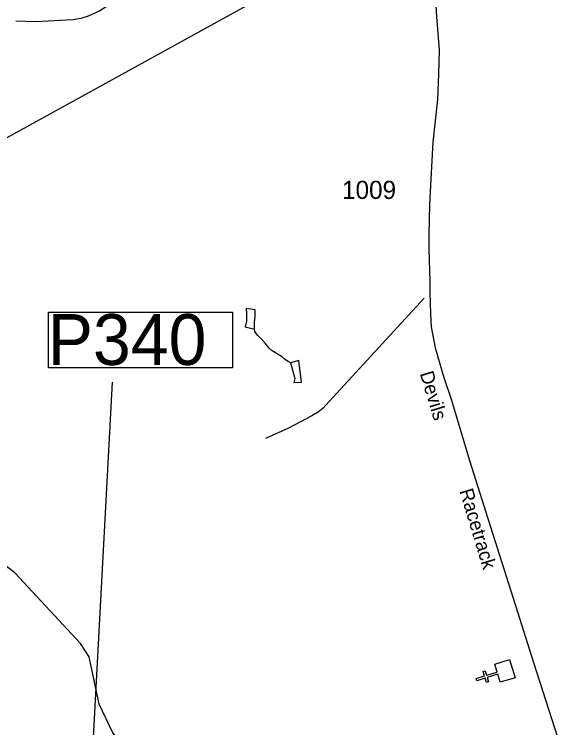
# Model space of a CAD drawing. Extents: x 2082433 to 2279600, y 546599 to 755198.
# Drawn here: x 2186295 to 2190034, y 606283 to 611193 of the extents above; entities that cross this region are included whole.
import ezdxf

# ---------------------------------------------------------------- set-up
doc = ezdxf.new("R2010")
doc.units = 0
for name, color, linetype in [('Exist Boundary Political Fire Districts', 7, 'Continuous'), ('Exist Cultural Church CELL', 7, 'Continuous'), ('Exist Hydrographic Buffer Line', 7, 'Continuous'), ('Exist Hydrographic Creek Single Shore', 7, 'Continuous'), ('Exist Hydrographic Misc Water Feature', 7, 'Continuous'), ('Exist Road Non-System Type 51', 7, 'Continuous'), ('Exist Road Secondary Structure Pipe Number Label', 7, 'Continuous'), ('Exist Road Secondary Type 51 Attributed', 7, 'Continuous'), ('Exist Road Secondary Type 51 Label', 7, 'Continuous'), ('Exist Road Secondary Type 51 Number Label', 7, 'Continuous')]:
    doc.layers.add(name, color=color, linetype=linetype)

msp = doc.modelspace()

# ---------------------------------------------------------------- linework, layer by layer
at = {"layer": 'Exist Boundary Political Fire Districts'}
msp.add_lwpolyline([(2189366.9, 611963.5), (2189091.5, 611918.3), (2189066.7, 611899.4), (2183127.2, 608626.9), (2182618.7, 607498.9), (2181792.9, 607130.1), (2180791.4, 606351.5)], dxfattribs=at)
at = {"layer": 'Exist Cultural Church CELL'}
msp.add_lwpolyline([(2189639.1, 606596.5), (2189622.6, 606651), (2189549.7, 606629), (2189558.9, 606598.4), (2189543.6, 606593.8), (2189534.4, 606624.4), (2189476.8, 606607), (2189472.2, 606622.4), (2189529.8, 606639.7), (2189520.5, 606670.4), (2189535.8, 606675), (2189545.1, 606644.3), (2189617.9, 606666.3), (2189601.4, 606721.6), (2189703.3, 606752.3), (2189741, 606627.3)], close=True, dxfattribs=at)
at = {"layer": 'Exist Hydrographic Buffer Line'}
msp.add_lwpolyline([(2187958.5, 603818.9), (2186757.5, 604671.2), (2186970.6, 608661.4)], dxfattribs=at)
at = {"layer": 'Exist Hydrographic Creek Single Shore'}
msp.add_lwpolyline([(2187347, 606026), (2187081.3, 606123.6), (2186972.2, 606247.2), (2186879.3, 606445.9), (2186810.2, 606772.1), (2186751.2, 606861.8), (2186298.2, 607349.9)], dxfattribs=at)
at = {"layer": 'Exist Hydrographic Misc Water Feature'}
msp.add_line((2187948.6, 609025.1), (2187948, 609031.3), dxfattribs=at)
for points in [[(2186298.2, 607349.9), (2186072.2, 607521.8), (2185671.1, 607687.3), (2185488.2, 607651.7), (2185288.1, 607567.2), (2184915.1, 607256.5), (2184724.2, 607171.9), (2184516.3, 607222), (2184172.2, 607586.5), (2183980.3, 607669.1), (2182939.2, 607719.8), (2182447.1, 607808.4), (2182321.2, 607942.2), (2182043.1, 608390.6), (2181859.2, 608538.7), (2181625, 608671.4), (2181416, 608846.2), (2181039.1, 609309.8), (2180293, 610089.2), (2180192.1, 610229), (2180124, 610446.9), (2180054.1, 611045.3), (2179978, 611296.1)], [(2187948, 609031.3), (2187947.8, 609073.1), (2187951.3, 609115.2), (2187951.5, 609159.3), (2187891.4, 609168.8), (2187893.8, 609134.8), (2187891.6, 609080.8), (2187884, 609042.6), (2187948.6, 609025.1)], [(2188195.5, 608794.8), (2188179.5, 608802.9), (2188153.6, 608819), (2188137.2, 608834.9), (2188111.6, 608852.5), (2188068.7, 608876), (2188047, 608898), (2188020.8, 608929.9), (2187990.8, 608961.6), (2187970.7, 608981.3), (2187958.2, 608995.3), (2187950.2, 609009.5), (2187948.6, 609025.1)], [(2188195.5, 608794.8), (2188224.4, 608687.5), (2188218.8, 608659.1), (2188270.7, 608661.8), (2188253.7, 608809.6), (2188195.5, 608794.8)]]:
    msp.add_lwpolyline(points, dxfattribs=at)
at = {"layer": 'Exist Road Non-System Type 51'}
for points in [[(2189071.2, 611941.7), (2188796.7, 611840.9), (2188537.1, 611750.8), (2188442.8, 611712.2), (2188382.7, 611692.9), (2188294.8, 611688.6), (2188155.3, 611692.9), (2188067.4, 611688.6), (2187939.8, 611656.4), (2187802.5, 611611.4), (2187688.8, 611596.3), (2187530.1, 611574.9), (2187440, 611559.9), (2187390.7, 611534.1), (2187277, 611465.5), (2186883.4, 611216.7), (2186804.1, 611180.2), (2186752.6, 611163.1), (2186701.1, 611154.5), (2186440.5, 611141.6), (2186305.4, 611145.9)], [(2189114.3, 609239.8), (2188461.6, 608527.6), (2188419.9, 608483.2), (2188386.1, 608454.9), (2188342.2, 608430.6), (2188180.9, 608345.7), (2188023.5, 608272.5)]]:
    msp.add_lwpolyline(points, dxfattribs=at)
at = {"layer": 'Exist Road Secondary Structure Pipe Number Label'}
msp.add_lwpolyline([(2186531.2, 609143.8), (2187797.4, 609143.8), (2187797.4, 608760), (2186531.2, 608760)], close=True, dxfattribs=at)
at = {"layer": 'Exist Road Secondary Type 51 Attributed'}
msp.add_lwpolyline([(2189185.2, 611411.4), (2189199.6, 611174.8), (2189218.7, 610947.8), (2189213.9, 610780.5), (2189206.7, 610606.1), (2189175.7, 610312.1), (2189160.3, 610058.8), (2189152.2, 609883), (2189147.7, 609676.8), (2189148.1, 609576), (2189154.2, 609353.9), (2189154, 609278.5), (2189159.2, 609131.7), (2189163.7, 609041.9), (2189171.8, 608993), (2189190.4, 608897.3), (2189250.1, 608693.3), (2189302.3, 608536.6), (2189426.6, 608123), (2189538.9, 607767.1), (2189756.4, 607081.3), (2189867.9, 606732), (2190034.1, 606210.6)], dxfattribs=at)

# ---------------------------------------------------------------- texts
at = {"layer": 'Exist Road Secondary Structure Pipe Number Label'}
msp.add_text('P340', height=350, dxfattribs=at).set_placement((2186524.1, 608779.8))
at = {"layer": 'Exist Road Secondary Type 51 Label'}
for s, rotation, p in [('Devils', 286.7731, (2189084.2, 608721.6)), ('Racetrack', 286.7904, (2189356.7, 607913))]:
    msp.add_text(s, height=95, rotation=rotation, dxfattribs=at).set_placement(p)
at = {"layer": 'Exist Road Secondary Type 51 Number Label'}
msp.add_text('1009', height=125, dxfattribs=at).set_placement((2188550.1, 609922.1))

doc.saveas('drawing.dxf')
